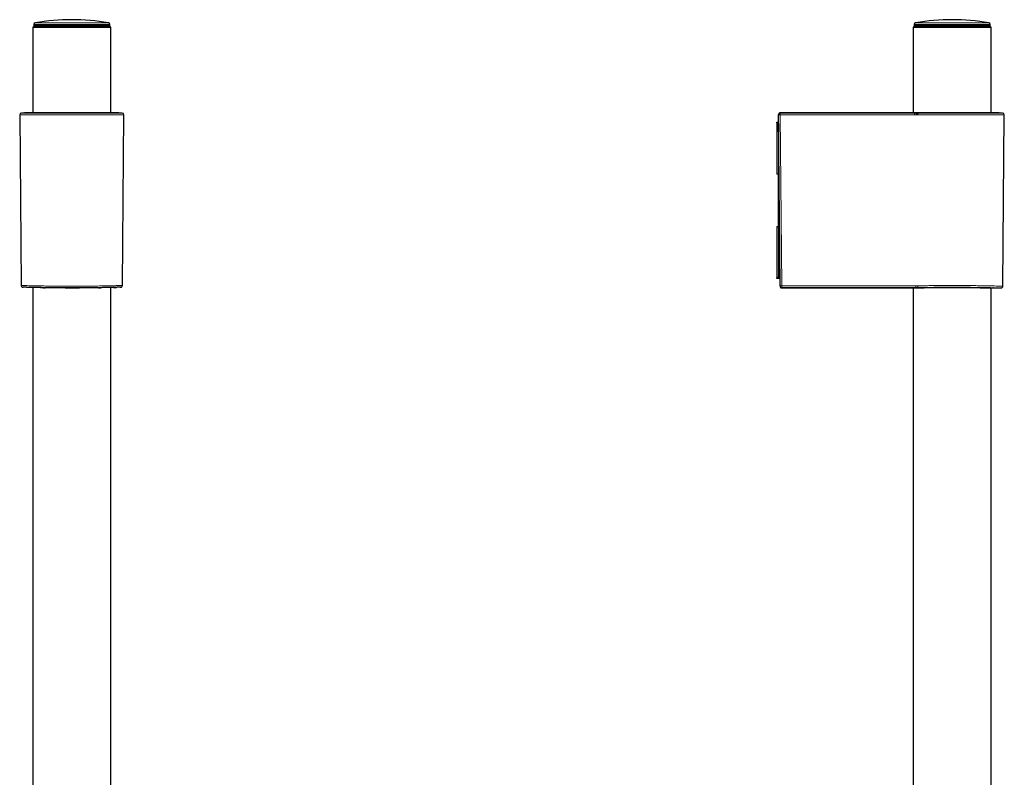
# Model space of a CAD drawing. Header units: millimetres. Extents: x 8 to 830, y 12 to 2106.
# Tile 624 of 624: x 481 to 764, y 1888 to 2106. Entities that reach past the tile are written whole.
import ezdxf

# ---------------------------------------------------------------- set-up
doc = ezdxf.new("R2010")
doc.units = ezdxf.units.MM

msp = doc.modelspace()

# ---------------------------------------------------------------- linework, layer by layer
at = {"color": 7, "linetype": 'Continuous', "lineweight": 30}
for p, q in [((484.56, 2104), (484.36, 2103.8)), ((484.36, 2103.8), (484.36, 2079.17)), ((506.86, 2103.8), (484.36, 2103.8)), ((484.56, 2104), (506.66, 2104)), ((484.67, 2104.59), (484.67, 2104.31)), ((506.55, 2104.31), (506.55, 2104.59)), ((506.86, 2103.8), (506.66, 2104)), ((506.86, 2079.17), (506.86, 2103.8)), ((738.06, 2104), (737.86, 2103.8)), ((737.86, 2103.8), (737.86, 2079.18)), ((749.11, 2103.8), (737.86, 2103.8)), ((738.06, 2104), (749.11, 2104)), ((738.17, 2104.59), (738.16, 2104.31)), ((749.11, 2104), (760.16, 2104)), ((760.36, 2103.8), (749.11, 2103.8)), ((760.05, 2104.31), (760.05, 2104.59)), ((760.36, 2103.8), (760.16, 2104)), ((760.36, 2079.17), (760.36, 2103.8)), ((480.61, 2078.63), (481.04, 2029.46)), ((482.05, 2079.17), (481.1, 2079.13)), ((509.16, 2079.17), (482.06, 2079.17)), ((510.12, 2079.13), (509.17, 2079.17)), ((510.18, 2029.47), (510.61, 2078.63)), ((699.11, 2078.6), (699.11, 2078.66)), ((699.11, 2078.62), (699.11, 2078.64)), ((699.54, 2029.36), (699.11, 2078.62)), ((699.13, 2077), (699.11, 2078.6)), ((699.61, 2079.16), (700.26, 2079.18)), ((699.71, 2079.16), (699.61, 2079.16)), ((700.26, 2079.18), (699.71, 2079.16)), ((702.22, 2079.18), (700.28, 2079.18)), ((738.22, 2079.18), (736.94, 2079.18)), ((738.82, 2079.18), (738.22, 2079.18)), ((739.4, 2079.17), (739.2, 2079.18)), ((762.65, 2079.17), (739.39, 2079.17)), ((763.62, 2079.13), (762.67, 2079.17)), ((763.68, 2029.27), (764.11, 2078.63)), ((698.61, 2076.35), (698.61, 2076.5)), ((698.61, 2076.5), (699.13, 2076.5)), ((699.11, 2076), (698.61, 2076.35)), ((698.61, 2076.35), (698.61, 2061.5)), ((699.14, 2076), (699.11, 2076)), ((699.11, 2076), (699.11, 2061.5)), ((699.13, 2076.99), (699.13, 2077)), ((699.11, 2061.5), (698.61, 2061.5)), ((699.26, 2061.5), (699.11, 2061.5)), ((699.11, 2046.5), (699.11, 2061.5)), ((698.61, 2046.5), (698.61, 2031.65)), ((698.61, 2046.5), (699.11, 2046.5)), ((699.11, 2046.5), (699.11, 2032)), ((699.11, 2046.5), (699.39, 2046.5)), ((698.61, 2031.65), (699.11, 2032)), ((698.61, 2031.5), (698.61, 2031.65)), ((699.52, 2031.5), (698.61, 2031.5)), ((699.11, 2032), (699.52, 2032)), ((484.36, 2028.9), (484.36, 1880.55)), ((506.86, 1868.68), (506.86, 2028.9)), ((508.24, 2028.93), (508.33, 2028.94)), ((510.18, 2029.47), (510.18, 2029.47)), ((699.54, 2029.36), (699.54, 2029.27)), ((700.04, 2028.77), (737.36, 2028.77)), ((737.86, 2028.79), (737.86, 1623.3)), ((760.36, 1747.01), (760.36, 2028.79)), ((760.85, 2028.77), (763.18, 2028.77))]:
    msp.add_line(p, q, dxfattribs=at)
at = {"color": 8, "linetype": 'Continuous', "lineweight": 0}
for p, q in [((506.55, 2104.59), (484.67, 2104.59)), ((484.67, 2104.31), (506.55, 2104.31)), ((485.08, 2105.07), (499.64, 2105.07)), ((499.64, 2105.07), (506.14, 2105.07)), ((738.16, 2104.31), (739, 2104.31)), ((739, 2104.59), (738.17, 2104.59)), ((738.58, 2105.07), (759.64, 2105.07)), ((760.05, 2104.59), (739, 2104.59)), ((739, 2104.31), (760.05, 2104.31)), ((510.61, 2078.63), (480.61, 2078.63)), ((481.1, 2079.13), (510.12, 2079.13)), ((509.17, 2079.17), (482.05, 2079.17)), ((699.6, 2078.63), (700.03, 2029.35)), ((699.61, 2079.16), (699.61, 2079.16)), ((699.61, 2079.16), (699.61, 2079.13)), ((702.22, 2079.18), (700.26, 2079.18)), ((738.22, 2079.18), (736.94, 2079.18)), ((738.22, 2079.18), (738.22, 2079.13)), ((738.82, 2079.18), (738.22, 2079.18)), ((738.82, 2078.63), (738.69, 2078.63)), ((738.82, 2079.18), (738.82, 2079.18)), ((739.18, 2079.18), (739.2, 2079.18)), ((764.11, 2078.63), (739.19, 2078.63)), ((762.67, 2079.17), (739.37, 2079.17)), ((739.5, 2079.13), (763.62, 2079.13)), ((699.13, 2077), (699.13, 2077)), ((700.04, 2028.87), (700.04, 2028.77))]:
    msp.add_line(p, q, dxfattribs=at)
at = {"color": 8, "linetype": 'Continuous', "lineweight": 0, "flags": 128}
for points in [[(699.6, 2078.63), (699.53, 2078.63), (699.45, 2078.63), (699.38, 2078.63), (699.31, 2078.63), (699.26, 2078.63), (699.21, 2078.62), (699.17, 2078.62), (699.14, 2078.62), (699.12, 2078.62), (699.11, 2078.62)], [(738.22, 2078.63), (733.39, 2078.63), (728.57, 2078.63), (723.74, 2078.63), (718.91, 2078.63), (714.08, 2078.63), (709.26, 2078.63), (704.43, 2078.63), (699.6, 2078.63)], [(699.61, 2079.13), (704.44, 2079.13), (709.26, 2079.13), (714.09, 2079.13), (718.92, 2079.13), (723.74, 2079.13), (728.57, 2079.13), (733.4, 2079.13), (738.22, 2079.13)], [(738.22, 2079.13), (738.28, 2079.13), (738.34, 2079.13), (738.4, 2079.13), (738.46, 2079.13), (738.51, 2079.13), (738.57, 2079.13), (738.63, 2079.13), (738.69, 2079.13)], [(738.69, 2078.63), (738.63, 2078.63), (738.57, 2078.63), (738.51, 2078.63), (738.46, 2078.63), (738.4, 2078.63), (738.34, 2078.63), (738.28, 2078.63), (738.22, 2078.63)], [(738.69, 2079.13), (738.69, 2079.12), (738.69, 2079.1), (738.69, 2079.07), (738.69, 2079.03), (738.69, 2078.98), (738.69, 2078.92), (738.69, 2078.85), (738.69, 2078.78), (738.69, 2078.7), (738.69, 2078.63)], [(738.65, 2029.36), (738.65, 2029.29), (738.65, 2029.21), (738.65, 2029.14), (738.65, 2029.08), (738.65, 2029.02), (738.65, 2028.97), (738.65, 2028.93), (738.65, 2028.9), (738.65, 2028.88), (738.65, 2028.87)]]:
    msp.add_lwpolyline(points, dxfattribs=at)
at = {"color": 7, "linetype": 'Continuous', "lineweight": 30}
for centre, radius, start, end in [((485.17, 2104.58), 0.5, 100.0609, 179), ((484.97, 2104.3), 0.3, 179, 270), ((495.61, 2045.74), 60.26, 79.9391, 100.0609), ((506.05, 2104.58), 0.5, 1, 79.9391), ((506.25, 2104.3), 0.3, 270, 1), ((738.46, 2104.3), 0.3, 179, 270), ((738.67, 2104.58), 0.5, 100.0609, 179), ((749.11, 2045.74), 60.26, 79.9391, 100.0609), ((759.55, 2104.58), 0.5, 1, 79.9391), ((759.75, 2104.3), 0.3, 270, 1), ((481.11, 2078.63), 0.5, 92.0454, 180.5), ((482.06, 2078.67), 0.5, 90, 92.0454), ((509.16, 2078.67), 0.5, 87.9546, 90), ((510.11, 2078.63), 0.5, 359.5, 87.9546), ((749.16, 1963.28), 116.3, 94.8247, 95.0586), ((738.9, 2079.12), 0.00787, 94.252, 99.8924), ((739.38, 2079.1), 0.0657, 91.6854, 94.3889), ((762.65, 2078.67), 0.5, 87.9546, 90), ((763.61, 2078.63), 0.5, 359.5, 87.9546)]:
    msp.add_arc(centre, radius, start, end, dxfattribs=at)
at = {"color": 8, "linetype": 'Continuous', "lineweight": 0}
for centre, radius, start, end in [((699.61, 2078.63), 0.5, 90.0208, 180.4833), ((706.49, 2078.75), 6.89, 176.8333, 180.9908), ((738.69, 2044.51), 34.62, 89.6509, 90.0004), ((738.84, 2068.98), 10.2, 88.0781, 90.1376), ((739.63, 2078.7), 0.453, 106.4452, 188.8926), ((699.87, 2034.3), 4.95, 266.2204, 271.8986), ((700.04, 2029.37), 0.5, 180.5052, 270.0054), ((706.53, 2029.24), 6.5, 178.9934, 183.2946), ((739.61, 2029.32), 0.451, 172.7123, 256.4148)]:
    msp.add_arc(centre, radius, start, end, dxfattribs=at)
at = {"color": 7, "linetype": 'Continuous', "lineweight": 30}
msp.add_ellipse((699.61, 2078.66), major_axis=(0.353, 0.367), ratio=0.964948, start_param=0.785437, end_param=2.364256, dxfattribs=at)
at = {"color": 8, "linetype": 'Continuous', "lineweight": 0}
msp.add_ellipse((749.11, 2079.51), major_axis=(13.55, 0), ratio=0.035714, start_param=3.890113, end_param=3.911038, dxfattribs=at)
at = {"color": 7, "linetype": 'Continuous', "lineweight": 30}
for points, knots in [([(699.61, 2079.16), (699.57, 2079.16), (699.5, 2079.15), (699.41, 2079.12), (699.34, 2079.08), (699.28, 2079.04), (699.23, 2078.98), (699.17, 2078.9), (699.13, 2078.81), (699.12, 2078.73), (699.11, 2078.68), (699.11, 2078.66)], [0, 0, 0, 0, 0.148424, 0.275829, 0.375708, 0.44985, 0.545262, 0.672304, 0.826603, 0.911648, 1, 1, 1, 1]), ([(737.86, 2079.18), (735.43, 2079.18), (730.46, 2079.18), (722.95, 2079.18), (715.31, 2079.18), (707.75, 2079.18), (702.74, 2079.18), (700.28, 2079.18)], [0, 0, 0, 0, 0.193545, 0.396797, 0.600052, 0.803304, 1, 1, 1, 1]), ([(736.94, 2079.18), (735.01, 2079.18), (730.71, 2079.18), (724.05, 2079.18), (716.54, 2079.18), (709.27, 2079.18), (704.35, 2079.18), (702.22, 2079.18)], [0, 0, 0, 0, 0.167152, 0.371246, 0.575339, 0.815878, 1, 1, 1, 1]), ([(739.2, 2079.18), (739.17, 2079.18), (739.12, 2079.18), (739.02, 2079.18), (738.92, 2079.18), (738.85, 2079.18), (738.82, 2079.18)], [0, 0, 0, 0, 0.254198, 0.503051, 0.750211, 1, 1, 1, 1]), ([(738.9, 2079.13), (738.89, 2079.12), (738.88, 2079.12), (738.87, 2079.09), (738.86, 2079.06), (738.85, 2079.03), (738.85, 2079), (738.84, 2078.97), (738.83, 2078.92), (738.83, 2078.84), (738.82, 2078.74), (738.82, 2078.67), (738.82, 2078.63)], [0, 0, 0, 0, 0.137044, 0.268566, 0.330993, 0.390552, 0.446894, 0.499754, 0.59058, 0.707055, 0.845617, 1, 1, 1, 1]), ([(481.04, 2029.47), (481.05, 2029.44), (481.05, 2029.38), (481.07, 2029.3), (481.11, 2029.23), (481.14, 2029.17), (481.18, 2029.13), (481.21, 2029.1), (481.24, 2029.08), (481.25, 2029.07), (481.26, 2029.06), (481.27, 2029.06), (481.28, 2029.05), (481.3, 2029.04), (481.32, 2029.03), (481.34, 2029.02), (481.37, 2029.01), (481.4, 2029), (481.43, 2028.99), (481.46, 2028.98), (481.5, 2028.98), (481.54, 2028.97), (481.58, 2028.97), (481.62, 2028.97), (481.64, 2028.97)], [0, 0, 0, 0, 0.042166, 0.080404, 0.113499, 0.140653, 0.168034, 0.188795, 0.203238, 0.210313, 0.213562, 0.216969, 0.224764, 0.234501, 0.261166, 0.298437, 0.346748, 0.406263, 0.477046, 0.559115, 0.652465, 0.757079, 0.872933, 1, 1, 1, 1]), ([(509.62, 2028.97), (509.61, 2028.97), (509.58, 2028.97), (509.49, 2028.97), (509.36, 2028.96), (509.2, 2028.96), (509.01, 2028.95), (508.79, 2028.95), (508.53, 2028.94), (508.25, 2028.93), (507.93, 2028.93), (507.59, 2028.92), (507.21, 2028.91), (506.81, 2028.9), (506.38, 2028.89), (505.93, 2028.88), (505.45, 2028.87), (504.95, 2028.86), (504.43, 2028.85), (503.89, 2028.84), (503.33, 2028.83), (502.76, 2028.83), (502.16, 2028.82), (501.56, 2028.81), (500.93, 2028.8), (500.3, 2028.8), (499.68, 2028.79), (499.09, 2028.79), (498.53, 2028.78), (497.97, 2028.78), (497.5, 2028.78), (497.11, 2028.78), (496.82, 2028.78), (496.52, 2028.78), (496.22, 2028.78), (495.92, 2028.77), (495.55, 2028.77), (495.11, 2028.77), (494.6, 2028.78), (494.09, 2028.78), (493.59, 2028.78), (493.08, 2028.78), (492.58, 2028.78), (492.08, 2028.79), (491.53, 2028.79), (490.93, 2028.8), (490.29, 2028.8), (489.67, 2028.81), (489.06, 2028.82), (488.47, 2028.83), (487.9, 2028.83), (487.34, 2028.84), (486.8, 2028.85), (486.28, 2028.86), (485.78, 2028.87), (485.31, 2028.88), (484.85, 2028.89), (484.42, 2028.9), (484.01, 2028.91), (483.64, 2028.92), (483.29, 2028.93), (482.98, 2028.93), (482.69, 2028.94), (482.44, 2028.95), (482.21, 2028.95), (482.02, 2028.96), (481.86, 2028.96), (481.73, 2028.97), (481.64, 2028.97), (481.61, 2028.97), (481.6, 2028.97)], [0, 0, 0, 0, 0.007658, 0.02428, 0.040767, 0.057158, 0.07349, 0.089804, 0.106138, 0.122471, 0.138777, 0.155096, 0.171466, 0.187925, 0.204512, 0.221135, 0.237636, 0.254051, 0.270419, 0.28678, 0.303173, 0.319578, 0.335926, 0.352256, 0.368605, 0.385013, 0.401517, 0.415398, 0.429209, 0.442971, 0.456708, 0.463902, 0.471098, 0.4783, 0.485511, 0.492735, 0.499975, 0.512288, 0.524577, 0.536856, 0.54914, 0.561446, 0.57379, 0.586189, 0.598659, 0.615209, 0.631642, 0.647997, 0.66431, 0.680623, 0.696972, 0.713304, 0.729619, 0.745956, 0.762355, 0.778852, 0.795487, 0.812133, 0.828641, 0.845048, 0.861394, 0.877717, 0.894057, 0.910423, 0.926741, 0.943047, 0.959382, 0.975782, 0.992288, 1, 1, 1, 1]), ([(486.56, 2028.86), (486.64, 2028.86), (486.79, 2028.85), (487.04, 2028.85), (487.31, 2028.85), (487.6, 2028.84), (487.8, 2028.84), (487.9, 2028.83)], [0, 0, 0, 0, 0.1852642, 0.3843664, 0.5957325, 0.8023317, 1, 1, 1, 1]), ([(493.71, 2028.78), (493.77, 2028.78), (493.89, 2028.78), (494.1, 2028.78), (494.33, 2028.78), (494.57, 2028.78), (494.8, 2028.78), (495.01, 2028.78), (495.21, 2028.78), (495.4, 2028.78), (495.53, 2028.78), (495.62, 2028.79), (495.66, 2028.79), (495.7, 2028.79), (495.74, 2028.79), (495.79, 2028.79), (495.85, 2028.78), (495.91, 2028.78), (495.99, 2028.78), (496.09, 2028.78), (496.22, 2028.78), (496.4, 2028.78), (496.62, 2028.78), (496.88, 2028.78), (497.18, 2028.78), (497.51, 2028.78), (497.74, 2028.78), (497.86, 2028.78)], [0, 0, 0, 0, 0.04285, 0.092533, 0.149174, 0.208497, 0.264079, 0.31497, 0.362194, 0.406084, 0.447886, 0.459406, 0.46935, 0.477567, 0.489135, 0.50102, 0.514684, 0.530238, 0.548694, 0.570974, 0.597787, 0.64288, 0.696802, 0.759519, 0.83099, 0.911167, 1, 1, 1, 1]), ([(503.33, 2028.83), (503.41, 2028.84), (503.57, 2028.84), (503.79, 2028.84), (503.94, 2028.84), (504.01, 2028.85)], [0, 0, 0, 0, 0.319266, 0.652176, 1, 1, 1, 1]), ([(507.59, 2028.92), (507.66, 2028.92), (507.8, 2028.92), (507.99, 2028.93), (508.16, 2028.93), (508.31, 2028.94), (508.43, 2028.94), (508.5, 2028.94), (508.53, 2028.94)], [0, 0, 0, 0, 0.185293, 0.377983, 0.555794, 0.718718, 0.866773, 1, 1, 1, 1]), ([(509.58, 2028.97), (509.6, 2028.97), (509.63, 2028.97), (509.68, 2028.97), (509.72, 2028.98), (509.76, 2028.98), (509.79, 2028.99), (509.82, 2029), (509.85, 2029.01), (509.87, 2029.02), (509.9, 2029.03), (509.92, 2029.04), (509.94, 2029.05), (509.95, 2029.06), (509.96, 2029.06), (509.98, 2029.08), (510.01, 2029.1), (510.04, 2029.13), (510.08, 2029.17), (510.11, 2029.23), (510.14, 2029.3), (510.17, 2029.38), (510.17, 2029.44), (510.17, 2029.47)], [0, 0, 0, 0, 0.127164, 0.243075, 0.347707, 0.441043, 0.523073, 0.593803, 0.653258, 0.701514, 0.738743, 0.765383, 0.775116, 0.782911, 0.786318, 0.796553, 0.81096, 0.83171, 0.859101, 0.886279, 0.919425, 0.957738, 1, 1, 1, 1]), ([(699.54, 2029.27), (699.55, 2029.23), (699.55, 2029.16), (699.59, 2029.07), (699.63, 2029), (699.67, 2028.94), (699.72, 2028.89), (699.8, 2028.83), (699.91, 2028.79), (700, 2028.78), (700.04, 2028.77)], [0, 0, 0, 0, 0.1487, 0.276159, 0.376001, 0.45009, 0.545422, 0.672385, 0.826707, 1, 1, 1, 1]), ([(737.36, 2028.77), (737.37, 2028.77), (737.37, 2028.77), (737.37, 2028.77), (737.38, 2028.78), (737.39, 2028.78), (737.41, 2028.78), (737.43, 2028.78), (737.47, 2028.78), (737.54, 2028.78), (737.66, 2028.78), (737.82, 2028.79), (738.02, 2028.79), (738.28, 2028.8), (738.58, 2028.8), (738.94, 2028.81), (739.34, 2028.82), (739.79, 2028.83), (740.27, 2028.84), (740.8, 2028.84), (741.35, 2028.85), (741.95, 2028.86), (742.58, 2028.87), (743.23, 2028.88), (743.91, 2028.89), (744.61, 2028.89), (745.33, 2028.9), (746.07, 2028.9), (746.82, 2028.91), (747.57, 2028.91), (748.34, 2028.91), (749.1, 2028.91), (749.86, 2028.91), (750.63, 2028.91), (751.38, 2028.91), (752.13, 2028.9), (752.87, 2028.9), (753.59, 2028.89), (754.29, 2028.89), (754.97, 2028.88), (755.62, 2028.87), (756.25, 2028.86), (756.85, 2028.85), (757.42, 2028.84), (757.94, 2028.84), (758.43, 2028.83), (758.88, 2028.82), (759.28, 2028.81), (759.64, 2028.8), (759.94, 2028.8), (760.19, 2028.79), (760.39, 2028.79), (760.55, 2028.78), (760.66, 2028.78), (760.73, 2028.78), (760.78, 2028.78), (760.81, 2028.78), (760.84, 2028.78), (760.85, 2028.77), (760.86, 2028.77), (760.85, 2028.77), (760.85, 2028.77)], [0, 0, 0, 0, 0.005533, 0.011141, 0.016749, 0.02236, 0.027974, 0.033595, 0.039223, 0.054752, 0.07026, 0.088571, 0.106899, 0.1253, 0.146142, 0.166907, 0.187681, 0.208563, 0.229302, 0.24999, 0.27065, 0.291416, 0.31238, 0.333172, 0.353981, 0.374895, 0.395795, 0.4166, 0.437397, 0.458339, 0.479091, 0.499747, 0.520407, 0.541136, 0.562026, 0.582788, 0.603553, 0.624408, 0.645305, 0.666122, 0.686949, 0.707989, 0.728889, 0.749743, 0.770589, 0.791489, 0.812536, 0.833353, 0.854172, 0.87508, 0.892601, 0.910059, 0.927503, 0.94503, 0.954216, 0.963371, 0.972501, 0.981615, 0.990721, 0.999827, 1, 1, 1, 1]), ([(763.18, 2028.77), (763.21, 2028.78), (763.29, 2028.78), (763.38, 2028.82), (763.45, 2028.85), (763.5, 2028.9), (763.56, 2028.95), (763.62, 2029.03), (763.66, 2029.14), (763.67, 2029.23), (763.68, 2029.27)], [0, 0, 0, 0, 0.1487004, 0.2761595, 0.3760019, 0.4500903, 0.5454227, 0.6723852, 0.8267074, 1, 1, 1, 1])]:
    msp.add_open_spline(points, degree=3, knots=knots, dxfattribs=at)
at = {"color": 8, "linetype": 'Continuous', "lineweight": 0}
msp.add_open_spline([(738.22, 2079.13), (738.22, 2079.12), (738.22, 2079.1), (738.22, 2078.98), (738.22, 2078.82), (738.22, 2078.69), (738.22, 2078.63)], degree=3, dxfattribs=at)
for points, knots in [([(739.19, 2078.63), (739.16, 2078.63), (739.11, 2078.63), (739.02, 2078.63), (738.92, 2078.63), (738.85, 2078.63), (738.82, 2078.63)], [0, 0, 0, 0, 0.250276, 0.500822, 0.75097, 1, 1, 1, 1]), ([(738.9, 2079.13), (738.96, 2079.13), (739.09, 2079.13), (739.25, 2079.13), (739.39, 2079.13), (739.47, 2079.13), (739.5, 2079.13)], [0, 0, 0, 0, 0.2799591, 0.5602796, 0.7800303, 1, 1, 1, 1]), ([(481.06, 2029.46), (481.05, 2029.46), (481.01, 2029.46), (481.14, 2029.46), (481.34, 2029.46), (481.52, 2029.45), (481.73, 2029.45), (481.97, 2029.44), (482.41, 2029.43), (483.18, 2029.42), (484.22, 2029.39), (485.17, 2029.38), (485.93, 2029.36), (486.75, 2029.35), (487.86, 2029.33), (489.35, 2029.3), (490.87, 2029.29), (492.09, 2029.28), (492.93, 2029.28), (493.8, 2029.27), (494.69, 2029.27), (495.71, 2029.27), (496.88, 2029.27), (498.18, 2029.28), (499.41, 2029.28), (500.54, 2029.29), (501.57, 2029.3), (502.6, 2029.32), (503.87, 2029.33), (505.3, 2029.36), (506.49, 2029.38), (507.28, 2029.39), (507.77, 2029.4), (508.21, 2029.42), (508.62, 2029.43), (509.03, 2029.44), (509.43, 2029.45), (509.8, 2029.46), (510.03, 2029.47), (510.15, 2029.47), (510.18, 2029.47), (510.18, 2029.47), (510.18, 2029.47)], [0, 0, 0, 0, 0.004911, 0.048456, 0.065393, 0.082049, 0.098424, 0.114518, 0.130331, 0.176519, 0.222707, 0.245816, 0.268925, 0.292035, 0.315144, 0.358355, 0.40351, 0.422131, 0.441063, 0.460307, 0.479863, 0.499732, 0.527209, 0.556015, 0.586151, 0.60963, 0.633857, 0.658832, 0.684556, 0.730759, 0.776962, 0.795457, 0.813952, 0.832448, 0.850943, 0.869439, 0.895452, 0.924374, 0.956205, 0.976707, 0.998256, 1, 1, 1, 1]), ([(700.03, 2029.35), (702.44, 2029.35), (707.24, 2029.36), (714.45, 2029.36), (722.09, 2029.36), (730.15, 2029.36), (735.82, 2029.36), (738.65, 2029.36)], [0, 0, 0, 0, 0.18667, 0.373335, 0.559999, 0.779997, 1, 1, 1, 1]), ([(738.65, 2028.87), (736.25, 2028.87), (731.44, 2028.87), (724.24, 2028.87), (716.6, 2028.87), (708.54, 2028.87), (702.87, 2028.87), (700.04, 2028.87)], [0, 0, 0, 0, 0.18667, 0.373335, 0.559999, 0.779997, 1, 1, 1, 1]), ([(738.65, 2029.36), (738.7, 2029.36), (738.79, 2029.36), (738.93, 2029.37), (739.05, 2029.37), (739.13, 2029.37), (739.16, 2029.38)], [0, 0, 0, 0, 0.250362, 0.499825, 0.749382, 1, 1, 1, 1]), ([(739.5, 2028.88), (739.46, 2028.88), (739.37, 2028.88), (739.22, 2028.88), (739.05, 2028.88), (738.86, 2028.87), (738.72, 2028.87), (738.65, 2028.87)], [0, 0, 0, 0, 0.187241, 0.373749, 0.559989, 0.779568, 1, 1, 1, 1]), ([(739.16, 2029.38), (739.57, 2029.38), (740.36, 2029.4), (741.68, 2029.42), (743.04, 2029.43), (744.43, 2029.44), (745.84, 2029.45), (747.47, 2029.46), (749.31, 2029.46), (750.92, 2029.46), (752.08, 2029.46), (752.82, 2029.45), (753.54, 2029.45), (754.24, 2029.44), (755.34, 2029.43), (756.81, 2029.42), (758.24, 2029.39), (759.28, 2029.38), (760.01, 2029.36), (760.69, 2029.35), (761.48, 2029.33), (762.31, 2029.3), (762.91, 2029.29), (763.25, 2029.28), (763.44, 2029.28), (763.57, 2029.27), (763.65, 2029.27), (763.69, 2029.27), (763.67, 2029.27), (763.67, 2029.27)], [0, 0, 0, 0, 0.047471, 0.093886, 0.139245, 0.183549, 0.226797, 0.268989, 0.330268, 0.389176, 0.412089, 0.434622, 0.456774, 0.478546, 0.499939, 0.562423, 0.624907, 0.65617, 0.687433, 0.718696, 0.749959, 0.808416, 0.869503, 0.894693, 0.920305, 0.946339, 0.972795, 0.999673, 1, 1, 1, 1]), ([(763.18, 2028.77), (763.17, 2028.77), (763.17, 2028.77), (763.14, 2028.78), (763.1, 2028.78), (763.03, 2028.78), (762.95, 2028.78), (762.85, 2028.78), (762.73, 2028.79), (762.57, 2028.79), (762.38, 2028.8), (762.14, 2028.8), (761.87, 2028.81), (761.57, 2028.82), (761.24, 2028.83), (760.88, 2028.83), (760.5, 2028.84), (760.09, 2028.85), (759.65, 2028.86), (759.19, 2028.87), (758.7, 2028.88), (758.18, 2028.89), (757.64, 2028.9), (757.09, 2028.91), (756.52, 2028.92), (755.94, 2028.93), (755.34, 2028.93), (754.72, 2028.94), (754.1, 2028.95), (753.46, 2028.95), (752.81, 2028.96), (752.15, 2028.96), (751.48, 2028.97), (750.8, 2028.97), (750.12, 2028.97), (749.44, 2028.97), (748.76, 2028.97), (748.08, 2028.97), (747.4, 2028.97), (746.73, 2028.97), (746.06, 2028.96), (745.4, 2028.96), (744.74, 2028.95), (744.1, 2028.95), (743.47, 2028.94), (742.85, 2028.93), (742.25, 2028.93), (741.66, 2028.92), (741.09, 2028.91), (740.54, 2028.9), (740.01, 2028.89), (739.67, 2028.88), (739.5, 2028.88)], [0, 0, 0, 0, 0.015325, 0.03092, 0.0465, 0.062087, 0.077703, 0.093367, 0.1091, 0.124923, 0.145924, 0.166776, 0.187528, 0.208229, 0.228928, 0.249673, 0.270398, 0.2911, 0.31183, 0.332638, 0.353572, 0.374681, 0.395803, 0.41675, 0.437569, 0.45831, 0.479023, 0.499757, 0.520524, 0.54123, 0.561921, 0.582648, 0.603459, 0.624403, 0.645439, 0.666346, 0.68717, 0.707963, 0.728774, 0.749652, 0.77057, 0.791394, 0.812175, 0.832961, 0.853801, 0.874746, 0.895705, 0.916564, 0.937374, 0.958184, 0.979043, 1, 1, 1, 1])]:
    msp.add_open_spline(points, degree=3, knots=knots, dxfattribs=at)

doc.saveas('drawing.dxf')
